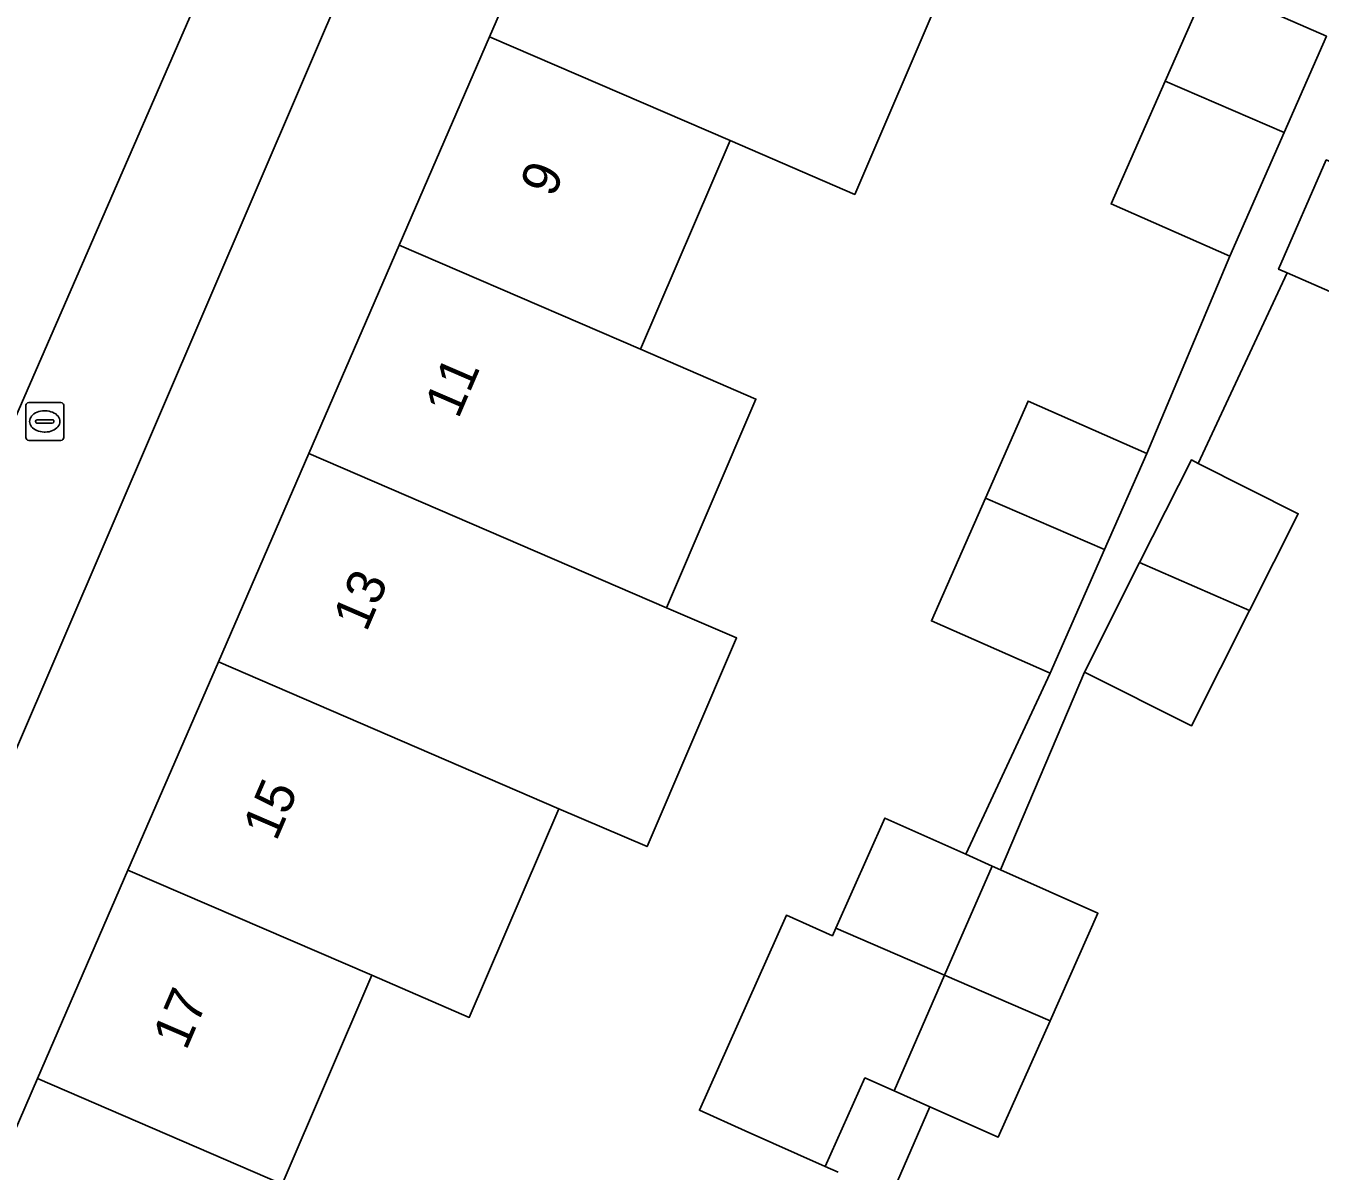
# Model space of a CAD drawing. Extents: x 162803 to 163818, y 381639 to 382475.
# Drawn here: x 163510.63 to 163544.84, y 381899.11 to 381929.36 of the extents above; entities that cross this region are included whole.
import ezdxf

# ---------------------------------------------------------------- set-up
doc = ezdxf.new("R2010")
doc.units = 0
for name, color, linetype in [('IMGEO_Erf', 7, 'Continuous'), ('IMGEO_Groenvoorziening', 7, 'Continuous'), ('IMGEO_Pand', 7, 'Continuous'), ('IMGEO_Pand_nummerreeks', 7, 'Continuous'), ('IMGEO_Rioolput', 7, 'Continuous'), ('IMGEO_Voetpad_open', 7, 'Continuous')]:
    doc.layers.add(name, color=color, linetype=linetype)

msp = doc.modelspace()

# ---------------------------------------------------------------- linework, layer by layer
at = {"layer": 'IMGEO_Erf'}
for points in [[(163519.243, 381930.932), (163500, 381886.09), (163494.424, 381873.214), (163498.715, 381871.375), (163499.555, 381873.413), (163498.549, 381873.853), (163498.65, 381874.101), (163498.964, 381873.958), (163499.303, 381874.738), (163501.386, 381879.538), (163503.774, 381885.043), (163506.163, 381890.547), (163508.552, 381896.051), (163510.94, 381901.555), (163513.329, 381907.06), (163515.718, 381912.564), (163518.106, 381918.067), (163520.495, 381923.572), (163522.883, 381929.076), (163525.272, 381934.58)], [(163534.904, 381930.425), (163532.536, 381924.913), (163529.244, 381926.333), (163526.876, 381920.82), (163529.927, 381919.504), (163527.558, 381913.99), (163529.414, 381913.193), (163527.047, 381907.681), (163524.718, 381908.682), (163522.35, 381903.169), (163519.772, 381904.281), (163517.404, 381898.767)], [(163532.096, 381899.08), (163531.759, 381899.23), (163529.644, 381900.174), (163528.431, 381900.715), (163530.731, 381905.868), (163531.945, 381905.326), (163532.034, 381905.526), (163533.333, 381908.435), (163535.474, 381907.479), (163537.702, 381912.264), (163534.563, 381913.644), (163535.99, 381916.889), (163537.117, 381919.451), (163540.255, 381918.071), (163542.452, 381923.283), (163539.313, 381924.663), (163540.74, 381927.908), (163541.867, 381930.47), (163545.005, 381929.09)], [(163546.926, 381921.549), (163543.963, 381922.839), (163541.615, 381917.806), (163544.257, 381916.477), (163542.97, 381913.919), (163541.436, 381910.869), (163538.612, 381912.29), (163536.39, 381907.07), (163538.966, 381905.92), (163537.699, 381903.082), (163536.324, 381900.001), (163534.524, 381900.804), (163532.245, 381895.585)]]:
    msp.add_lwpolyline(points, dxfattribs=at)
at = {"layer": 'IMGEO_Groenvoorziening'}
msp.add_lwpolyline([(163518.696, 381938.177), (163509.756, 381942.135), (163500.592, 381921.31), (163509.58, 381917.268)], close=True, dxfattribs=at)
at = {"layer": 'IMGEO_Pand'}
for points in [[(163534.904, 381930.425), (163525.272, 381934.58), (163522.883, 381929.076), (163529.244, 381926.333), (163532.536, 381924.913)], [(163543.888, 381926.55), (163545.005, 381929.09), (163541.867, 381930.47), (163540.74, 381927.908)], [(163529.244, 381926.333), (163522.883, 381929.076), (163520.495, 381923.572), (163526.876, 381920.82)], [(163543.888, 381926.55), (163540.74, 381927.908), (163539.313, 381924.663), (163542.452, 381923.283)], [(163548.183, 381924.437), (163544.998, 381925.823), (163543.741, 381922.936), (163543.963, 381922.839), (163546.926, 381921.549)], [(163520.495, 381923.572), (163518.106, 381918.067), (163527.558, 381913.99), (163529.927, 381919.504), (163526.876, 381920.82)], [(163535.99, 381916.889), (163539.138, 381915.531), (163540.255, 381918.071), (163537.117, 381919.451)], [(163518.106, 381918.067), (163515.718, 381912.564), (163524.718, 381908.682), (163527.047, 381907.681), (163529.414, 381913.193), (163527.558, 381913.99)], [(163544.257, 381916.477), (163541.615, 381917.806), (163541.433, 381917.897), (163540.067, 381915.183), (163542.97, 381913.919)], [(163535.99, 381916.889), (163534.563, 381913.644), (163537.702, 381912.264), (163539.138, 381915.531)], [(163540.067, 381915.183), (163538.612, 381912.29), (163541.436, 381910.869), (163542.97, 381913.919)], [(163513.329, 381907.06), (163519.772, 381904.281), (163522.35, 381903.169), (163524.718, 381908.682), (163515.718, 381912.564)], [(163536.17, 381907.168), (163535.474, 381907.479), (163533.333, 381908.435), (163532.034, 381905.526), (163534.913, 381904.284)], [(163510.94, 381901.555), (163517.404, 381898.767), (163519.772, 381904.281), (163513.329, 381907.06)], [(163538.966, 381905.92), (163536.39, 381907.07), (163536.17, 381907.168), (163534.913, 381904.284), (163537.699, 381903.082)], [(163534.913, 381904.284), (163532.034, 381905.526), (163531.945, 381905.326), (163530.731, 381905.868), (163528.431, 381900.715), (163529.644, 381900.174), (163531.759, 381899.23), (163532.805, 381901.572), (163533.58, 381901.226)], [(163537.699, 381903.082), (163534.913, 381904.284), (163533.58, 381901.226), (163534.524, 381900.804), (163536.324, 381900.001)], [(163510.94, 381901.555), (163508.552, 381896.051), (163515.036, 381893.254), (163517.404, 381898.767)]]:
    msp.add_lwpolyline(points, close=True, dxfattribs=at)
at = {"layer": 'IMGEO_Rioolput'}
for p, q in [((163510.705, 381919.414), (163511.557, 381919.414)), ((163510.63, 381918.488), (163510.63, 381919.34)), ((163511.118, 381919.194), (163511.143, 381919.194)), ((163511.631, 381919.34), (163511.631, 381918.488)), ((163510.889, 381918.908), (163510.889, 381918.92)), ((163511.327, 381918.871), (163510.929, 381918.871)), ((163510.932, 381918.957), (163511.33, 381918.957)), ((163511.373, 381918.92), (163511.373, 381918.908)), ((163511.557, 381918.414), (163510.705, 381918.414)), ((163511.141, 381918.634), (163511.116, 381918.634))]:
    msp.add_line(p, q, dxfattribs=at)
for points in [[(163510.705, 381919.414), (163511.557, 381919.414)], [(163510.63, 381918.488), (163510.63, 381919.34)], [(163511.631, 381919.34), (163511.631, 381918.488)], [(163511.557, 381918.414), (163510.705, 381918.414)]]:
    msp.add_lwpolyline(points, dxfattribs=at)
for centre, radius, start, end in [((163510.707, 381919.338), 0.0765, 91.552, 178.448), ((163510.707, 381919.338), 0.0765, 91.552, 178.448), ((163511.555, 381919.338), 0.0765, 1.552, 88.448), ((163511.555, 381919.338), 0.0765, 1.552, 88.448), ((163510.929, 381918.917), 0.0403, 85.8775, 175.7526), ((163510.926, 381918.907), 0.0366, 178.938, 274.7102), ((163511.33, 381918.914), 0.043, 264.8664, 352.4533), ((163511.334, 381918.919), 0.0386, 1.7309, 96.639), ((163510.707, 381918.49), 0.0765, 181.552, 268.448), ((163510.707, 381918.49), 0.0765, 181.552, 268.448), ((163511.555, 381918.49), 0.0765, 271.552, 358.448), ((163511.555, 381918.49), 0.0765, 271.552, 358.448)]:
    msp.add_arc(centre, radius, start, end, dxfattribs=at)
for centre, major_axis, ratio, start_param, end_param in [((163511.117, 381918.914), (-0.387, 0.002), 0.722429, 4.712389, 7.853982), ((163511.142, 381918.914), (-0.39, 0.002), 0.717154, 1.570796, 4.712389)]:
    msp.add_ellipse(centre, major_axis=major_axis, ratio=ratio, start_param=start_param, end_param=end_param, dxfattribs=at)
at = {"layer": 'IMGEO_Voetpad_open'}
msp.add_lwpolyline([(163519.243, 381930.932), (163529.964, 381955.392), (163526.779, 381956.619), (163519.238, 381939.395), (163518.696, 381938.177), (163509.58, 381917.268), (163509.055, 381916.119), (163500.151, 381895.498), (163499.637, 381894.321), (163491.219, 381874.762), (163490.613, 381873.486), (163481.149, 381851.558), (163484.337, 381850.044), (163491.67, 381866.92), (163493.933, 381872.081), (163494.424, 381873.214), (163500, 381886.09)], close=True, dxfattribs=at)
for points in [[(163545.005, 381929.09), (163543.888, 381926.55), (163542.452, 381923.283), (163540.255, 381918.071), (163539.138, 381915.531), (163537.702, 381912.264), (163535.474, 381907.479), (163536.17, 381907.168), (163536.39, 381907.07), (163538.612, 381912.29), (163540.067, 381915.183), (163541.433, 381917.897), (163541.615, 381917.806), (163543.963, 381922.839), (163543.741, 381922.936), (163544.998, 381925.823)], [(163532.245, 381895.585), (163534.524, 381900.804), (163533.58, 381901.226), (163532.805, 381901.572), (163531.759, 381899.23), (163532.096, 381899.08)]]:
    msp.add_lwpolyline(points, dxfattribs=at)

# ---------------------------------------------------------------- texts
at = {"layer": 'IMGEO_Pand_nummerreeks'}
for s, p in [('9', (163524.576, 381924.804)), ('11', (163522.056, 381918.958)), ('13', (163519.629, 381913.326)), ('15', (163517.246, 381907.798)), ('17', (163514.864, 381902.271))]:
    msp.add_text(s, height=1, rotation=66.6825, dxfattribs=at).set_placement(p)

doc.saveas('drawing.dxf')
